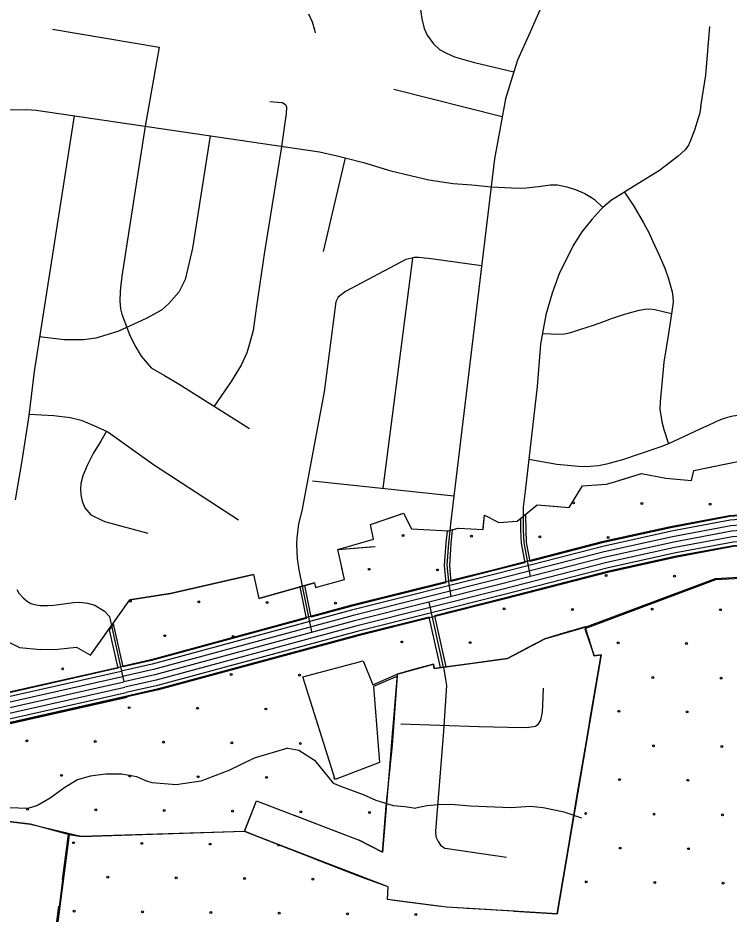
# Model space of a CAD drawing. Extents: x 1788175 to 1969470, y 584502 to 738744.
# Drawn here: x 1798565 to 1802567, y 685508 to 690549 of the extents above; entities that cross this region are included whole.
import ezdxf

# ---------------------------------------------------------------- set-up
doc = ezdxf.new("R2010")
doc.units = 0
for name, color, linetype in [('DESIGN - EROSION CONTROL - Devices', 7, 'Continuous'), ('DESIGN - SCRATCH - User 1', 7, 'Continuous'), ('DESIGN - TRANSPORTATION - Text', 7, 'Continuous'), ('SURVEY - CENTERLINE - Preliminary Text', 7, 'Continuous'), ('SURVEY - DRAINAGE - Area Shapes', 7, 'Continuous'), ('SURVEY - TRANSPORTATION - Roads', 7, 'Continuous'), ('SURVEY - VEGETATION - Features with Text', 7, 'Continuous')]:
    doc.layers.add(name, color=color, linetype=linetype)

msp = doc.modelspace()

# ---------------------------------------------------------------- linework, layer by layer
at = {"layer": 'DESIGN - EROSION CONTROL - Devices'}
for centre in [(1801692.1, 687820.8), (1802076.7, 687817.1), (1802461.2, 687813.4), (1800732.6, 687637.9), (1801117.1, 687634.2), (1801501.7, 687630.4), (1801886.3, 687626.7), (1800542.2, 687447.5), (1800926.7, 687443.8), (1801875.7, 687412.2), (1802260.3, 687408.4), (1799198.1, 687268.3), (1799582.7, 687264.5), (1799967.2, 687260.8), (1800351.8, 687257.1), (1801300.8, 687225.5), (1801685.3, 687221.7), (1802133.4, 687223.8), (1802518, 687220.1), (1799392.3, 687074.1), (1799776.8, 687070.4), (1800725.8, 687038.8), (1801110.4, 687035.1), (1801943, 687033.4), (1802327.6, 687029.7), (1798817.3, 686887.5), (1799766.3, 686855.9), (1800150.8, 686852.1), (1802137.2, 686839.2), (1802521.7, 686835.5), (1799191.3, 686669.2), (1799575.9, 686665.5), (1799960.4, 686661.7), (1801946.8, 686648.8), (1802331.3, 686645.1), (1798616.4, 686482.5), (1799000.9, 686478.8), (1799385.5, 686475), (1799770, 686471.3), (1800154.6, 686467.6), (1802140.9, 686454.7), (1802525.5, 686451), (1798810.5, 686288.4), (1799195.1, 686284.6), (1799579.6, 686280.9), (1799964.2, 686277.2), (1801950.5, 686264.3), (1802335, 686260.5), (1798620.1, 686098), (1799004.7, 686094.2), (1799389.2, 686090.5), (1799773.8, 686086.8), (1800158.3, 686083), (1800542.9, 686079.3), (1801760.1, 686073.9), (1802144.6, 686070.1), (1802529.2, 686066.4), (1798877.8, 685909.6), (1799262.4, 685905.9), (1799646.9, 685902.1), (1801954.2, 685879.7), (1802338.8, 685876), (1799071.9, 685715.5), (1799456.5, 685711.7), (1799841.1, 685708), (1800225.6, 685704.3), (1801763.8, 685689.3), (1802148.4, 685685.6), (1802532.9, 685681.9), (1798881.5, 685525), (1799266.1, 685521.3), (1799650.6, 685517.6), (1800035.2, 685513.8), (1800419.7, 685510.1), (1800804.3, 685506.4)]:
    msp.add_circle(centre, 5.28, dxfattribs=at)
for centre, start, end in [((1800341.3, 687042.5), 205.9691, 4.3839), ((1801756.3, 686458.4), 316.5353, 24.1853), ((1800348.7, 686273.4), 124.3177, 270.3849), ((1800031.5, 685898.4), 152.761, 344.9752)]:
    msp.add_arc(centre, 5.28, start, end, dxfattribs=at)
at = {"layer": 'DESIGN - SCRATCH - User 1'}
for p, q in [((1802238.9, 687681.5), (1801852.1, 687596.1)), ((1801447.4, 687491.8), (1801427.6, 687597.5)), ((1801852.1, 687596.1), (1801447.4, 687491.8)), ((1801418.4, 687484.3), (1801260.8, 687443.7)), ((1799891.3, 687418.7), (1799921.6, 687282.8)), ((1802490.2, 687396.5), (1803289.8, 687437.9)), ((1799921.6, 687282.8), (1800234.5, 687372.2)), ((1798974.2, 686964.2), (1799195.2, 687275)), ((1799127.7, 686890.6), (1797876.8, 686609))]:
    msp.add_line(p, q, dxfattribs=at)
for points in [[(1802074.3, 687986.3), (1802211, 687960.8), (1802355.1, 687946.8), (1802368.6, 688003), (1802717.6, 688073.9), (1802948, 688064.9), (1803181.5, 689415.8), (1803243.7, 689724.3), (1803342.8, 690281.8), (1803459.3, 690283.8), (1803783.9, 690291.4), (1804026.7, 690249.5), (1803628, 687950.9), (1803720.4, 687952.9), (1803879.8, 687947.3)], [(1800780, 687675.8), (1800987.8, 687663.5), (1801045.1, 687679.6), (1801183.1, 687672), (1801191.8, 687752.6), (1801271.1, 687711), (1801374.1, 687718), (1801486.9, 687810.4), (1801667, 687795.8), (1801742.6, 687917.3), (1801876.1, 687926.7), (1801924.2, 687939.4), (1802074.3, 687986.3)], [(1803843.2, 687770.1), (1803690.9, 687777), (1803380.9, 687775.9), (1803166.7, 687764.5), (1802875.7, 687761.3), (1802759.1, 687757.6), (1802570.8, 687743.6), (1802238.9, 687681.5)], [(1800566.6, 687617), (1800550.2, 687700.1), (1800735.9, 687763.9), (1800780, 687675.8)], [(1801427.6, 687597.5), (1801423.5, 687746.2), (1801423.3, 687755.4), (1801393.2, 687731.4), (1801393.9, 687669.5), (1801397.9, 687594), (1801418.4, 687484.3)], [(1801260.8, 687443.7), (1801004, 687379.4), (1800995, 687467.8), (1801003.8, 687591.8), (1801010.6, 687668.8), (1800988, 687662.1), (1800980.1, 687662.4), (1800972.5, 687595.6), (1800964.7, 687469.7), (1800973, 687371.7), (1800437.9, 687238.1)], [(1800378, 687500.7), (1800365.1, 687558.5), (1800566.6, 687617)], [(1803809.4, 687607), (1803687.5, 687612.6), (1803385.6, 687611.5), (1803172, 687600.1), (1802767.8, 687593.3), (1802592.1, 687580.3), (1802271.8, 687520.4), (1801890.4, 687436.2), (1801301.2, 687284.3), (1800909.4, 687186.4), (1800973.2, 686898.9), (1800943.8, 686894.8), (1800880.3, 687179.1), (1800479.4, 687079), (1799356, 686774.3), (1799178.6, 686734.4)], [(1800234.5, 687372.2), (1800239.8, 687345.4), (1800402.6, 687390.2), (1800378, 687500.7)], [(1799195.2, 687275), (1799424.8, 687310.7), (1799891.3, 687418.7)], [(1803286.4, 687429.3), (1802491.4, 687388.3), (1801755.8, 687113)], [(1798919.7, 685945.8), (1799839.8, 685975.2), (1799907.6, 686145.9), (1800485, 685923.5), (1800617.3, 685857.2), (1800637.5, 686115.6), (1800673.4, 686458.1), (1800701.2, 686847.2), (1800566.2, 686787.6), (1800599.9, 686360.3), (1800349.8, 686264.9), (1800169.1, 686843.2), (1800508.6, 686932.7), (1800562.2, 686797.5), (1800699.4, 686857), (1800903.3, 686914.7), (1800907.9, 686889.7), (1801319.9, 686946.4), (1801530.5, 687057.1), (1801757.7, 687122.5), (1802490.2, 687396.5)], [(1800437.9, 687238.1), (1800216.2, 687178.5), (1800179.9, 687356.2), (1800151.1, 687348), (1800187.2, 687170.3), (1799316.4, 686933.9), (1799157.5, 686898.2)], [(1798348.6, 687198.4), (1798372.9, 687163), (1798394.9, 687139.3), (1798427.6, 687101.6), (1798500, 687045.5), (1798574.2, 687008.5), (1798691.7, 686997.2), (1798790.1, 686998.3), (1798894.5, 687009.1), (1798974.2, 686964.2)], [(1799157.5, 686898.2), (1799104, 687140.9), (1799079.8, 687107.1), (1799127.7, 686890.6)], [(1801755.8, 687113), (1801808.5, 686960.7), (1801847, 686966.1), (1801599.7, 685509.7)], [(1799178.6, 686734.4), (1798162.8, 686504.8), (1796979.5, 686238.6), (1796794.4, 686188.5), (1796590.6, 686114.6), (1796672.9, 685888.5), (1796666.2, 685885.8), (1796659.2, 685883.2), (1796644.7, 685877.8), (1796562.1, 686105.1), (1796491, 686079.3), (1796308.8, 686004.6)], [(1797457, 685685.9), (1797470, 685581.4), (1797460.8, 685749.7), (1797684.7, 686004.1), (1797989.4, 685963.4), (1797997.8, 686335.1), (1798423.7, 686423.9), (1798438.1, 686331.7), (1798428.2, 686208.3), (1798402.3, 686042.9), (1798635.8, 686013.2), (1798919.7, 685945.8)], [(1799839.6, 685973.1), (1798920.7, 685942.4), (1798854.4, 685954.7), (1798766.1, 685277.6)], [(1801599.7, 685509.7), (1800976.9, 685546.5), (1800644.2, 685590.2), (1800648.4, 685660.6), (1799839.6, 685973.1)]]:
    msp.add_lwpolyline(points, dxfattribs=at)
at = {"layer": 'DESIGN - TRANSPORTATION - Text'}
for points in [[(1800083.4, 686440.5), (1799895.5, 686385.4), (1799752.2, 686316), (1799595.1, 686255.9), (1799456.6, 686235.4), (1799320.7, 686245.5), (1799284.7, 686257.6), (1799234.8, 686279.6), (1799148.9, 686295.7), (1799060.9, 686295.8), (1798972.9, 686283.9), (1798900.9, 686264), (1798828.9, 686220.1), (1798746.8, 686160.3), (1798674.8, 686118.4), (1798620.8, 686102.5), (1798516.8, 686106.6)], [(1800083.4, 686440.5), (1800146.7, 686430), (1800233.4, 686373.9), (1800339.7, 686244.2), (1800401.7, 686220.8), (1800508.8, 686180), (1800580.1, 686149.4), (1800677, 686118.8), (1800743.3, 686113.7), (1800804.5, 686103.5)], [(1801739.3, 686048.4), (1801639.4, 686080.5), (1801521.5, 686106.6), (1801449.5, 686112.7), (1801341.5, 686104.9), (1801109.6, 686115.1), (1801003.7, 686125.2), (1800929.7, 686123.3), (1800865.8, 686117.4), (1800804.5, 686103.5)]]:
    msp.add_lwpolyline(points, dxfattribs=at)
at = {"layer": 'SURVEY - CENTERLINE - Preliminary Text'}
for points in [[(1806565, 688252.6), (1805992.7, 688029.1), (1805577.6, 687870.9), (1805411.9, 687827.7), (1805271.6, 687787.6), (1805143.2, 687767.2), (1805017.6, 687754.3), (1804908.4, 687754.6), (1804566, 687767.6), (1804112.5, 687762.9), (1803691, 687782), (1803380.8, 687780.9), (1803166.5, 687769.5), (1802875.6, 687766.3), (1802758.8, 687762.6), (1802570.2, 687748.6), (1802237.9, 687686.4), (1801850.9, 687601), (1801259.5, 687448.5), (1800436.7, 687243), (1799315.2, 686938.7), (1799141.9, 686899.2)], [(1806595.2, 688236.8), (1806002, 688005.1), (1805585.5, 687846.3), (1805418.7, 687802.9), (1805277.1, 687762.4), (1805146.5, 687741.7), (1805018.9, 687728.5), (1804907.9, 687728.9), (1804565.6, 687741.9), (1804112, 687737.2), (1803690.5, 687756.3), (1803381.5, 687755.2), (1803167.4, 687743.8), (1802876.1, 687740.6), (1802760.2, 687736.9), (1802573.5, 687723.1), (1802243.1, 687661.2), (1801856.9, 687576), (1801265.9, 687423.6), (1800443.2, 687218.1), (1799321.4, 686913.8), (1799147.1, 686874.6)], [(1806613.2, 688210.5), (1806013.2, 687976.2), (1805594.9, 687816.8), (1805426.8, 687773), (1805283.8, 687732.1), (1805150.5, 687710.9), (1805020.5, 687697.5), (1804907.2, 687697.9), (1804565.2, 687710.9), (1804111.5, 687706.1), (1803689.8, 687725.3), (1803382.4, 687724.2), (1803168.3, 687712.8), (1802876.8, 687709.6), (1802761.8, 687705.9), (1802577.5, 687692.3), (1802249.3, 687630.8), (1801864.1, 687545.8), (1801273.5, 687393.5), (1800451, 687188.1), (1799328.8, 686883.7), (1799153.9, 686844.3)], [(1806639.7, 688187.6), (1806024.3, 687947.3), (1805604.4, 687787.2), (1805435, 687743.1), (1805290.6, 687701.8), (1805154.6, 687680.2), (1805022, 687666.5), (1804906.6, 687666.9), (1804564.8, 687679.9), (1804110.9, 687675.1), (1803689.2, 687694.3), (1803383.3, 687693.2), (1803169.3, 687681.8), (1802877.5, 687678.6), (1802763.5, 687675), (1802581.5, 687661.5), (1802255.5, 687600.5), (1801871.3, 687515.7), (1801281.1, 687363.5), (1800458.8, 687158.1), (1799336.3, 686853.6), (1799160.7, 686814.1)], [(1806632.2, 688151.3), (1806035.5, 687918.3), (1805613.8, 687757.6), (1805443.2, 687713.2), (1805297.3, 687671.5), (1805158.6, 687649.4), (1805023.6, 687635.5), (1804906, 687635.9), (1804564.4, 687648.8), (1804110.4, 687644.1), (1803688.5, 687663.3), (1803384.2, 687662.2), (1803170.3, 687650.8), (1802878.1, 687647.6), (1802765.1, 687644), (1802585.5, 687630.7), (1802261.6, 687570.1), (1801878.6, 687485.5), (1801288.7, 687333.4), (1800466.6, 687128.1), (1799343.8, 686823.5), (1799167.5, 686783.8)], [(1806615.1, 688111.4), (1806046.6, 687889.4), (1805623.3, 687728), (1805451.3, 687683.3), (1805304, 687641.1), (1805162.6, 687618.7), (1805025.1, 687604.5), (1804905.3, 687604.9), (1804563.9, 687617.8), (1804109.9, 687613.1), (1803687.9, 687632.3), (1803385.1, 687631.2), (1803171.3, 687619.8), (1802878.8, 687616.6), (1802766.8, 687613), (1802589.5, 687599.9), (1802267.8, 687539.7), (1801885.8, 687455.3), (1801296.4, 687303.4), (1800474.4, 687098.1), (1799351.2, 686793.4), (1799174.3, 686753.6)], [(1806640.8, 688096.9), (1806374.2, 687990.8), (1806055.5, 687866.4), (1805630.8, 687704.5), (1805457.8, 687659.4), (1805309.4, 687617), (1805165.8, 687594.2), (1805026.3, 687579.8), (1804904.8, 687580.2), (1804563.6, 687593.1), (1804109.4, 687588.4), (1803687.4, 687607.6), (1803385.8, 687606.5), (1803172.1, 687595.1), (1802879.3, 687591.9), (1802768.1, 687588.3), (1802592.7, 687575.4), (1802272.8, 687515.5), (1801891.5, 687431.3), (1801302.4, 687279.4), (1800480.7, 687074.1), (1799357.2, 686769.4), (1799179.7, 686729.5)], [(1796244.5, 686161.4), (1796430.1, 686237.5), (1796743.5, 686350.3), (1796938.7, 686403.1), (1799141.9, 686899.2)], [(1796253.9, 686138.5), (1796439, 686214.4), (1796750.9, 686326.7), (1796944.7, 686379.1), (1799147.1, 686874.6)], [(1796265.6, 686109.8), (1796450.1, 686185.5), (1796760.2, 686297.1), (1796952.1, 686349), (1799153.9, 686844.3)], [(1796277.4, 686081.1), (1796461.3, 686156.5), (1796769.5, 686267.5), (1796959.6, 686318.9), (1799160.7, 686814.1)], [(1796289.1, 686052.5), (1796472.4, 686127.6), (1796778.8, 686237.9), (1796967, 686288.8), (1799167.5, 686783.8)], [(1796300.9, 686023.8), (1796483.5, 686098.6), (1796788.1, 686208.3), (1796974.5, 686258.7), (1799174.3, 686753.6)], [(1796308.8, 686004.6), (1796491, 686079.3), (1796794.4, 686188.5), (1796979.5, 686238.6), (1799178.8, 686733.4)], [(1796310.7, 686000), (1796492.8, 686074.6), (1796795.9, 686183.8), (1796980.7, 686233.8), (1799179.9, 686728.5)]]:
    msp.add_lwpolyline(points, dxfattribs=at)
at = {"layer": 'SURVEY - DRAINAGE - Area Shapes'}
for points in [[(1801408.5, 687746.1), (1801408.9, 687669.6), (1801412.6, 687596.8), (1801448.1, 687406.6)], [(1800995.1, 687663.1), (1800987.5, 687594.7), (1800979.7, 687470), (1800990.4, 687364.5), (1801001.7, 687293.7)], [(1800165.4, 687352.4), (1800217.7, 687095.9)], [(1800877.4, 687262.7), (1800957.4, 686896.2)], [(1799091.4, 687129.1), (1799160.7, 686814.1)]]:
    msp.add_lwpolyline(points, dxfattribs=at)
at = {"layer": 'SURVEY - TRANSPORTATION - Roads'}
for points in [[(1800796.5, 691008.4), (1800821.3, 690853.1), (1800827.4, 690618.7), (1800837.8, 690543.8), (1800851.9, 690488.3), (1800867.8, 690452), (1800903.1, 690402.6), (1800938.3, 690370.5), (1800977.3, 690350), (1801022.1, 690329.5), (1801127, 690300.5), (1801356.1, 690244.5)], [(1801536.4, 690670.4), (1801445.3, 690465.1), (1801377, 690310.2), (1801346.9, 690215.5), (1801309.3, 690093.8), (1801281.7, 689939.6), (1801246.6, 689756.4), (1800998.8, 687703), (1800995.1, 687663.1)], [(1800201, 690572.2), (1800221.3, 690527.4), (1800234.7, 690482.4), (1800237.8, 690465.5)], [(1802409, 690051.3), (1802435.5, 690225.9), (1802459.3, 690500.1)], [(1798760, 690485.7), (1799360.7, 690384.9)], [(1799360.7, 690384.9), (1799281.9, 689939.3)], [(1801291.1, 689992.4), (1800680.8, 690145.3)], [(1798343.7, 689992.1), (1798491.5, 690032.6), (1798616.1, 690034.5), (1798668.5, 690029.6)], [(1799982.7, 690078.2), (1800026.5, 690075.6), (1800052.1, 690072.9), (1800070.4, 690061.4), (1800077.3, 690046.2), (1800074.2, 690011.8), (1800046.1, 689812.8), (1799953.6, 689232.8), (1799905.2, 688915.1), (1799888.8, 688790.7), (1799869.4, 688715.9), (1799854.4, 688665), (1799821.5, 688595.4), (1799764.5, 688503.7), (1799669.5, 688365.4)], [(1802409, 690051.3), (1802400.3, 690006.7), (1802393.8, 689984.2), (1802373, 689916.8), (1802350.5, 689859.2), (1802338.8, 689833.8), (1802320.9, 689807), (1802281.2, 689771.8), (1802175.4, 689691.2), (1801990.3, 689575.9)], [(1798881.3, 689998.3), (1798656.6, 688560.7), (1798627.8, 688312), (1798587.5, 688057.5), (1798550.2, 687837.3)], [(1798668.5, 690029.6), (1800262.4, 689794.8), (1800361.3, 689772.3), (1800407.3, 689760.9)], [(1799281.9, 689939.3), (1799151.1, 689096.4), (1799143, 689031.3), (1799141.5, 689010.3), (1799139.5, 688954.9), (1799143.2, 688911.8), (1799150.3, 688882.7), (1799193.5, 688767.4), (1799223.8, 688707), (1799259.9, 688646.8), (1799315.4, 688581.3), (1799389.7, 688537.2), (1799473.7, 688489.5), (1799869, 688239)], [(1799647.3, 689885.4), (1799548.3, 689254.1), (1799529.1, 689172.8), (1799506.2, 689077.7), (1799471.3, 689006.3), (1799414.9, 688942.1), (1799373.3, 688905.2), (1799286.3, 688857.5), (1799127.5, 688784.9), (1799003.8, 688747.7), (1798933.9, 688738.6), (1798826, 688737.2), (1798687, 688754.8)], [(1800407.3, 689760.9), (1800283.2, 689234.5)], [(1800407.3, 689760.9), (1800510.3, 689735.6), (1800663.9, 689689.5), (1800774.4, 689663.3), (1800878.5, 689638.5), (1801014.1, 689618.3), (1801120.4, 689609.2), (1801228.4, 689598.2)], [(1801228.4, 689598.2), (1801342, 689593.6), (1801392.4, 689591.8), (1801428.1, 689593.6), (1801476.7, 689598.2), (1801494.9, 689601.4), (1801560.2, 689610.5), (1801600.7, 689609.5), (1801654.9, 689599.3), (1801707.4, 689581.4), (1801756, 689561.6), (1801793.2, 689539.5), (1801808.9, 689526.5), (1801856.2, 689481.5)], [(1801977.8, 689568.1), (1801905.4, 689523), (1801856.2, 689481.5)], [(1801990.3, 689575.9), (1801977.8, 689568.1)], [(1801977.8, 689568.1), (1802031.4, 689489.6), (1802085.3, 689395.9), (1802116.5, 689338), (1802135.5, 689295.1), (1802173.5, 689213.8), (1802205.4, 689140.6), (1802226.2, 689080.5), (1802246.4, 689008.1), (1802250, 688980.3), (1802252.4, 688950), (1802245.8, 688897.4), (1802225.6, 688773), (1802200.4, 688612.2), (1802178.7, 688388.5), (1802178.3, 688345.9), (1802182.3, 688314.2), (1802188.6, 688277), (1802199.6, 688234.5), (1802225.9, 688153.8)], [(1801856.2, 689481.5), (1801844.9, 689472), (1801794.1, 689415.5), (1801738, 689345.6), (1801689.6, 689268.2), (1801657.7, 689203.4), (1801612.2, 689115.8), (1801572.5, 689000.4), (1801536.8, 688879.5), (1801506, 688712.8), (1801486.5, 688475.9), (1801419.3, 687886.9), (1801408.5, 687797.1), (1801408.5, 687746.1)], [(1801173.9, 689153.8), (1800903, 689191.3), (1800873.7, 689195.1), (1800852.8, 689197.8), (1800821.8, 689200.9), (1800794.8, 689200.3), (1800782.6, 689197.7), (1800748.9, 689189.7), (1800408, 689010.3), (1800368.3, 688978.9), (1800353.5, 688951.9), (1800288.6, 688444.9)], [(1800785.7, 689198.3), (1800619.2, 687903.5)], [(1801517.1, 688772.8), (1801610.9, 688770.5), (1801640.5, 688772.7), (1801669.5, 688777.3), (1801694.4, 688784.8), (1801733.4, 688798.1), (1801804.6, 688820.8), (1801862, 688841.1), (1801905.5, 688857.3), (1801961.8, 688876.5), (1802012.7, 688892.1), (1802062.5, 688904.7), (1802092.6, 688910.1), (1802122.1, 688911.8), (1802149.8, 688909.2), (1802244, 688886.6)], [(1800288.6, 688444.9), (1800163.4, 687777.2), (1800143.9, 687702.6), (1800134.7, 687624.1), (1800132.7, 687588.4), (1800137.5, 687508.9), (1800146.7, 687444.2), (1800165.4, 687352.4)], [(1798628.7, 688320.1), (1798768.5, 688313.3), (1798859.3, 688302), (1798921.4, 688286.3), (1798993.4, 688255.5), (1799071.3, 688221), (1799328.2, 688036), (1799805.8, 687726.4)], [(1802702.7, 688320.2), (1802700.7, 688320.2), (1802646.8, 688315.6), (1802587.3, 688308.1), (1802558.1, 688301.7), (1802533.3, 688293), (1802499.2, 688281.3), (1802476.6, 688270.1), (1802398.8, 688233), (1802225.9, 688153.8)], [(1799064.3, 688224.1), (1799032.8, 688168.7), (1798989.4, 688099), (1798954.3, 688031.4), (1798931, 687973.6), (1798918.9, 687929.7), (1798916.9, 687900.9), (1798918.9, 687866.2), (1798926.3, 687830.7), (1798942.6, 687792.7), (1798976.7, 687753.8), (1799045.9, 687720.5), (1799060.8, 687714.9), (1799296.7, 687650)], [(1802225.9, 688153.8), (1802182.6, 688136.8), (1801966.5, 688063.3), (1801877.2, 688038.9), (1801832.4, 688029.7), (1801786.2, 688024.9), (1801740.7, 688024), (1801597, 688037.7), (1801439.7, 688065.9)], [(1800223.3, 687945.9), (1801017.9, 687860.8)], [(1798559.1, 687333.3), (1798570.2, 687313.3), (1798595.4, 687286.8), (1798618.6, 687266.8), (1798638.4, 687255.7), (1798668.5, 687248.4), (1798690.6, 687243.8), (1798735.9, 687243.2), (1798768.3, 687245.1), (1798877.8, 687261.4), (1798913.7, 687262.6), (1798956.9, 687257.7), (1798998.6, 687245.3), (1799052.2, 687211.9), (1799079.9, 687181.3), (1799091.4, 687129.1)], [(1800960.6, 686896.7), (1800971.4, 686827.5), (1800976.9, 686793.6), (1800960.4, 686537.2), (1800915.5, 685974), (1800916, 685959), (1800918.7, 685938.4), (1800929.4, 685916.1), (1800943.9, 685896.2), (1800967.4, 685878.1), (1800969.4, 685878.1), (1801315.2, 685827.7)], [(1800720.7, 686577.7), (1801158.6, 686563.2), (1801404.5, 686557), (1801442.5, 686558.9), (1801478.5, 686564.9), (1801494.5, 686578.9), (1801508.5, 686598.8), (1801516.6, 686644.8), (1801518.7, 686682.7), (1801522.9, 686778.7)]]:
    msp.add_lwpolyline(points, dxfattribs=at)
at = {"layer": 'SURVEY - VEGETATION - Features with Text'}
for points in [[(1802074.3, 687986.3), (1802211, 687960.8), (1802355.1, 687946.8), (1802368.6, 688003), (1802717.6, 688073.9), (1802948, 688064.9)], [(1802439.4, 688017.4), (1802698.1, 688069.9)], [(1800780, 687675.8), (1800987.8, 687663.5), (1801045.1, 687679.6), (1801183.1, 687672), (1801191.8, 687752.6), (1801271.1, 687711), (1801374.1, 687718), (1801486.9, 687810.4), (1801667, 687795.8), (1801742.6, 687917.3), (1801876.1, 687926.7), (1801924.2, 687939.4), (1802074.3, 687986.3)], [(1801946.2, 687946.3), (1802074.3, 687986.3)], [(1802074.3, 687986.3), (1802211, 687960.8), (1802335.4, 687948.7)], [(1801712.3, 687868.7), (1801742.6, 687917.3), (1801876.1, 687926.7), (1801924.2, 687939.4), (1801946.2, 687946.3)], [(1801372.4, 687717.9), (1801374.1, 687718), (1801486.9, 687810.4), (1801603, 687801)], [(1800566.6, 687617), (1800550.2, 687700.1), (1800735.9, 687763.9), (1800780, 687675.8)], [(1800566.6, 687617), (1800550.2, 687700.1), (1800719.8, 687758.4)], [(1801183.9, 687680.1), (1801191.8, 687752.6), (1801271.1, 687711), (1801372.4, 687717.9)], [(1800780, 687675.8), (1800987.8, 687663.5), (1801041.6, 687678.6)], [(1800378, 687500.7), (1800365.1, 687558.5), (1800575.2, 687576.4)], [(1800378, 687500.7), (1800365.1, 687558.5), (1800569.1, 687575.9)], [(1800234.5, 687372.2), (1800239.8, 687345.4), (1800402.6, 687390.2), (1800378, 687500.7)], [(1799891.3, 687418.7), (1799424.8, 687310.7), (1799195.2, 687275)], [(1799891.3, 687418.7), (1799634.1, 687359.1)], [(1799891.3, 687418.7), (1799921.6, 687282.8)], [(1799891.3, 687418.7), (1799921.6, 687282.8)], [(1800234.5, 687372.2), (1800239.8, 687345.4), (1800402.6, 687390.2), (1800387.9, 687456.4)], [(1800234.5, 687372.2), (1799921.6, 687282.8)], [(1800234.5, 687372.2), (1799980.7, 687299.6)], [(1799488, 687325.3), (1799424.8, 687310.7), (1799228, 687280.1)], [(1798974.2, 686964.2), (1799195.2, 687275)], [(1799228, 687280.1), (1799195.2, 687275)], [(1798348.6, 687198.4), (1798372.9, 687163), (1798394.9, 687139.3), (1798427.6, 687101.6), (1798500, 687045.5), (1798574.2, 687008.5), (1798691.7, 686997.2), (1798790.1, 686998.3), (1798894.5, 687009.1)], [(1798974.2, 686964.2), (1799127.2, 687179.4)], [(1801599.7, 685509.7), (1801847, 686966.1), (1801808.5, 686960.7), (1801757, 687124.7), (1801530.5, 687057.1), (1801319.9, 686946.4), (1801132.3, 686919.3), (1800907.9, 686889.7), (1800903.3, 686914.7), (1800699.4, 686857), (1800617.3, 685857.2), (1800485, 685923.5)], [(1801678.4, 687101.3), (1801530.5, 687057.1), (1801433.5, 687006.1)], [(1801826.7, 686846.5), (1801847, 686966.1), (1801808.5, 686960.7), (1801777.4, 687059.8)], [(1798688.1, 686997.5), (1798691.7, 686997.2), (1798790.1, 686998.3), (1798894.5, 687009.1)], [(1798894.5, 687009.1), (1798974.2, 686964.2)], [(1798894.5, 687009.1), (1798974.2, 686964.2)], [(1801433.5, 687006.1), (1801319.9, 686946.4), (1801185.6, 686927)], [(1801037, 686906.7), (1800907.9, 686889.7), (1800903.3, 686914.7), (1800798.9, 686885.2)], [(1800798.9, 686885.2), (1800699.4, 686857), (1800686.3, 686697)], [(1801782.5, 686586.3), (1801826.7, 686846.5)], [(1800674, 686547.5), (1800652.4, 686284.4)], [(1798766.1, 685277.6), (1798849.7, 685955), (1798635.8, 686013.2), (1798402.3, 686042.9), (1798428.2, 686208.3), (1798438.1, 686331.7), (1798423.7, 686423.9), (1797997.8, 686335.1), (1797997.8, 686188.1), (1797993.6, 686070.5), (1797989.4, 685963.4), (1797684.7, 686004.1), (1797460.8, 685749.7), (1797470.4, 685581.4)], [(1801713.2, 686178.1), (1801757.4, 686438.4)], [(1800652.4, 686284.4), (1800630.8, 686021.2)], [(1801669, 685917.8), (1801713.2, 686178.1)], [(1799839.6, 685973.1), (1799907.6, 686145.9), (1800485, 685923.5)], [(1799839.6, 685973.1), (1799907.6, 686145.9), (1799980.7, 686117.7)], [(1800120.7, 686063.8), (1800367, 685968.9)], [(1798842.1, 685957.1), (1798635.8, 686013.2), (1798586, 686019.5)], [(1798816.1, 685701.1), (1798849.7, 685955), (1798842.1, 685957.1)], [(1800478.8, 685722.7), (1799839.6, 685973.1)], [(1799847.5, 685970.1), (1799839.6, 685973.1)], [(1800093.3, 685873.7), (1799847.5, 685970.1)], [(1800367, 685968.9), (1800485, 685923.5)], [(1800618.5, 685871.7), (1800617.3, 685857.2), (1800485, 685923.5)], [(1800478.8, 685722.7), (1800233, 685819)], [(1801599.7, 685509.7), (1801643.9, 685770)], [(1801356.9, 685523.7), (1800976.9, 685546.5), (1800644.2, 685590.2), (1800648.4, 685660.6), (1800478.8, 685722.7)], [(1800682.1, 685585.2), (1800644.2, 685590.2), (1800648.4, 685660.6), (1800502.5, 685714)], [(1798761.8, 685290.6), (1798796.4, 685552.4)], [(1800943.9, 685550.8), (1800682.1, 685585.2)], [(1801356.9, 685523.7), (1801093.4, 685539.5)], [(1801356.9, 685523.7), (1801599.7, 685509.7)], [(1801356.9, 685523.7), (1801599.7, 685509.7)]]:
    msp.add_lwpolyline(points, dxfattribs=at)

doc.saveas('drawing.dxf')
